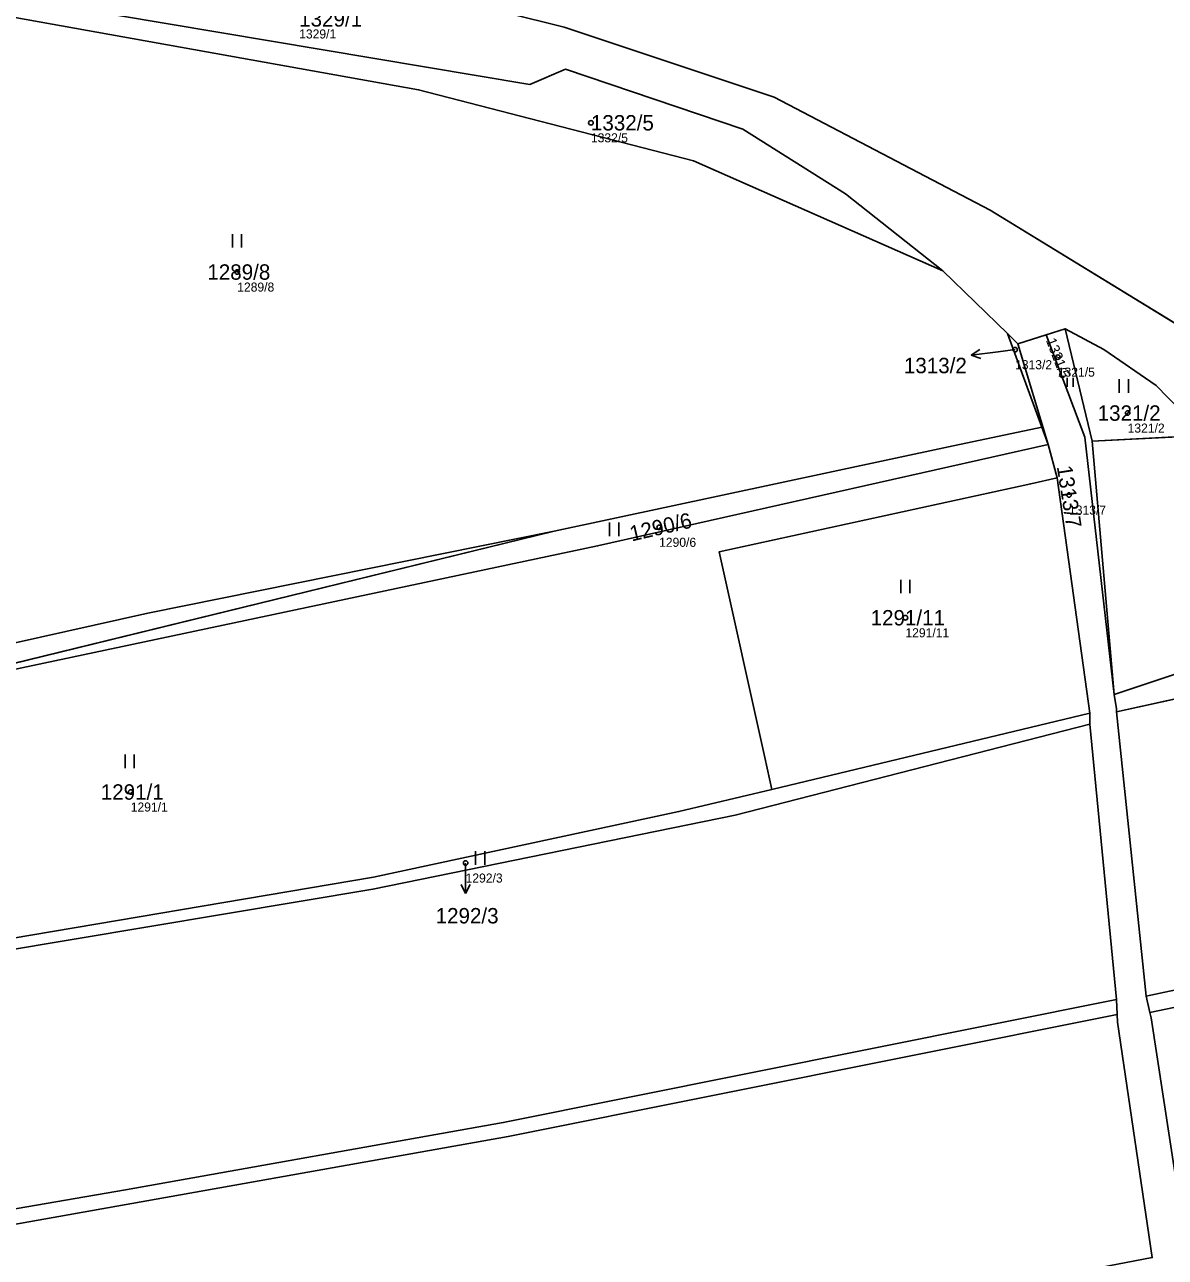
# Model space of a CAD drawing. Extents: x -754731 to -751381, y -1060564 to -1058101.
# Drawn here: x -752849.7 to -752723.7, y -1059284.5 to -1059148.4 of the extents above; entities that cross this region are included whole.
import ezdxf

# ---------------------------------------------------------------- set-up
doc = ezdxf.new("R2010")
doc.units = 0
for name, color, linetype in [('Definiční body', 7, 'Continuous'), ('Hranice parcel', 7, 'Continuous'), ('Parcelní čísla', 7, 'Continuous'), ('Polygon parcely', 7, 'Continuous'), ('Pop  PČ popisy', 7, 'Continuous'), ('Značky kultur', 7, 'Continuous')]:
    doc.layers.add(name, color=color, linetype=linetype)

msp = doc.modelspace()

# ---------------------------------------------------------------- linework, layer by layer
at = {"layer": 'Definiční body'}
for centre in [(-752787.13, -1059159.27), (-752826.19, -1059175.75), (-752740.29, -1059184.32), (-752735.57, -1059185.14), (-752727.86, -1059191.32), (-752734.33, -1059200.37), (-752779.6, -1059203.93), (-752752.4, -1059213.92), (-752837.95, -1059233.16), (-752800.97, -1059241)]:
    msp.add_circle(centre, 0.25, dxfattribs=at)
at = {"layer": 'Hranice parcel'}
for p, q in [((-752717, -1059184.84), (-752743.03, -1059168.9)), ((-752748.28, -1059175.62), (-752741.12, -1059182.55)), ((-752741.12, -1059182.55), (-752737.35, -1059192.88)), ((-752741.12, -1059182.55), (-752739.97, -1059183.67)), ((-752739.97, -1059183.67), (-752736.86, -1059182.68)), ((-752736.86, -1059182.68), (-752734.76, -1059182.02)), ((-752734.76, -1059182.02), (-752731.79, -1059194.42)), ((-752736.65, -1059194.8), (-752739.97, -1059183.67)), ((-752737.35, -1059192.88), (-752736.65, -1059194.8)), ((-752731.79, -1059194.42), (-752719.34, -1059193.78)), ((-752735.65, -1059198.49), (-752736.65, -1059194.8)), ((-752731.79, -1059194.42), (-752729.36, -1059222.39)), ((-752738.55, -1059199.12), (-752735.65, -1059198.49)), ((-752732.05, -1059224.45), (-752735.65, -1059198.49)), ((-752871.03, -1059223.9), (-752791.18, -1059204.35)), ((-752695.95, -1059217.07), (-752729.07, -1059224.29)), ((-752767.16, -1059232.87), (-752732.05, -1059224.45)), ((-752732.02, -1059225.68), (-752732.05, -1059224.45)), ((-752725.82, -1059255.69), (-752729.07, -1059224.29)), ((-752729.1, -1059256.07), (-752732.02, -1059225.68)), ((-752767.16, -1059232.87), (-752767.94, -1059229.35)), ((-752729.01, -1059257.73), (-752729.1, -1059256.07)), ((-752725.4, -1059257.52), (-752725.82, -1059255.69))]:
    msp.add_line(p, q, dxfattribs=at)
for points in [[(-752856.3, -1059114.77), (-752862.02, -1059124.77), (-752860.49, -1059132.57), (-752857.91, -1059136.46), (-752853.25, -1059140.98), (-752839.73, -1059147.35), (-752793.86, -1059155.06), (-752789.95, -1059153.36), (-752770.36, -1059159.96), (-752759, -1059167.13), (-752748.28, -1059175.62)], [(-752766.89, -1059156.44), (-752790.07, -1059148.73), (-752834.96, -1059137.53)], [(-752859.9, -1059138.7), (-752857.34, -1059146.47), (-752806.16, -1059155.63), (-752775.8, -1059163.48), (-752748.28, -1059175.62)], [(-752743.03, -1059168.9), (-752747.82, -1059166.4), (-752766.89, -1059156.44)], [(-752729.36, -1059222.39), (-752732.6, -1059193.97), (-752736.86, -1059182.68)], [(-752734.76, -1059182.02), (-752730.48, -1059184.3), (-752724.72, -1059188.27), (-752719.34, -1059193.78)], [(-752791.18, -1059204.35), (-752747.64, -1059195.04), (-752737.35, -1059192.88)], [(-752736.65, -1059194.8), (-752786.4, -1059205.99), (-752871.03, -1059223.9)], [(-752767.94, -1059229.35), (-752772.95, -1059206.64), (-752738.55, -1059199.12)], [(-752898.95, -1059227.87), (-752875.11, -1059222.12), (-752836.05, -1059213.41), (-752791.18, -1059204.35)], [(-752699.68, -1059213.36), (-752708.01, -1059215.28), (-752729.36, -1059222.39)], [(-752729.07, -1059224.29), (-752729.1, -1059223.96), (-752729.36, -1059222.39)], [(-752732.02, -1059225.68), (-752771.2, -1059235.7), (-752811.2, -1059243.9), (-752852.6, -1059250.8)], [(-752910.46, -1059258.06), (-752855.98, -1059250.16), (-752811.14, -1059242.56), (-752777.41, -1059235.32), (-752767.16, -1059232.87)], [(-752654.03, -1059240.93), (-752658.86, -1059241.85), (-752678.76, -1059246.1), (-752701.17, -1059250.44), (-752725.82, -1059255.69)], [(-752651.76, -1059242.27), (-752707.17, -1059253.7), (-752725.4, -1059257.52)], [(-753108.21, -1059365.67), (-753065.54, -1059347.47), (-753028.9, -1059331.65), (-752993.44, -1059317.11), (-752961.83, -1059305.22), (-752942.49, -1059297.76), (-752916.05, -1059291.42), (-752880.25, -1059284.28), (-752838.53, -1059277.1), (-752796.81, -1059269.66), (-752729.1, -1059256.07)], [(-753105.36, -1059366.28), (-753065.01, -1059348.75), (-753027.73, -1059332.79), (-752991.63, -1059317.89), (-752960.16, -1059306.84), (-752941.56, -1059299.58), (-752915.13, -1059293.14), (-752878.4, -1059285.82), (-752796.28, -1059271.21), (-752729.01, -1059257.73)], [(-752725.14, -1059284.57), (-752728.97, -1059258.56), (-752729.01, -1059257.73)], [(-752721.21, -1059284.51), (-752725.27, -1059258.09), (-752725.4, -1059257.52)]]:
    msp.add_lwpolyline(points, dxfattribs=at)
at = {"layer": 'Polygon parcely'}
for points in [[(-752596.36, -1059152.68), (-752586.8, -1059150.07), (-752609.07, -1059066.28), (-752657.76, -1059080.47), (-752710.63, -1059084.79), (-752759.29, -1059099.8), (-752781, -1059106.66), (-752829.18, -1059128.33), (-752834.09, -1059136.15), (-752834.96, -1059137.53), (-752790.07, -1059148.73), (-752766.89, -1059156.44), (-752747.82, -1059166.4), (-752743.03, -1059168.9), (-752717, -1059184.84), (-752702.32, -1059180.27), (-752596.64, -1059152.76)], [(-752858.94, -1059115.58), (-752864.87, -1059123.61), (-752864.5, -1059124.72), (-752859.9, -1059138.7), (-752857.34, -1059146.47), (-752806.16, -1059155.63), (-752775.8, -1059163.48), (-752748.28, -1059175.62), (-752759, -1059167.13), (-752770.36, -1059159.96), (-752789.95, -1059153.36), (-752793.86, -1059155.06), (-752839.73, -1059147.35), (-752853.25, -1059140.98), (-752857.91, -1059136.46), (-752860.49, -1059132.57), (-752862.02, -1059124.77), (-752856.3, -1059114.77)], [(-752747.64, -1059195.04), (-752737.35, -1059192.88), (-752741.12, -1059182.55), (-752748.28, -1059175.62), (-752775.8, -1059163.48), (-752806.16, -1059155.63), (-752857.34, -1059146.47), (-752859.9, -1059138.7), (-752861.05, -1059137.28), (-752864.73, -1059129.79), (-752873.34, -1059133.47), (-752876.53, -1059137.26), (-752881.58, -1059153.52), (-752877.59, -1059177.76), (-752883.24, -1059193.32), (-752886.61, -1059207.92), (-752894.09, -1059222.15), (-752898.95, -1059227.87), (-752875.11, -1059222.12), (-752836.05, -1059213.41), (-752791.18, -1059204.35)], [(-752736.65, -1059194.8), (-752739.97, -1059183.67), (-752741.12, -1059182.55), (-752737.35, -1059192.88)], [(-752736.86, -1059182.68), (-752732.6, -1059193.97), (-752729.36, -1059222.39), (-752731.79, -1059194.42), (-752734.76, -1059182.02)], [(-752731.79, -1059194.42), (-752719.34, -1059193.78), (-752724.72, -1059188.27), (-752730.48, -1059184.3), (-752734.76, -1059182.02)], [(-752736.65, -1059194.8), (-752737.35, -1059192.88), (-752747.64, -1059195.04), (-752791.18, -1059204.35), (-752871.03, -1059223.9), (-752786.4, -1059205.99)], [(-752731.79, -1059194.42), (-752729.36, -1059222.39), (-752708.01, -1059215.28), (-752699.68, -1059213.36), (-752719.34, -1059193.78)], [(-752904.39, -1059233.62), (-752913.87, -1059247.3), (-752924.46, -1059254.17), (-752926.8, -1059262.41), (-752910.46, -1059258.06), (-752855.98, -1059250.16), (-752811.14, -1059242.56), (-752777.41, -1059235.32), (-752767.16, -1059232.87), (-752767.94, -1059229.35), (-752772.95, -1059206.64), (-752738.55, -1059199.12), (-752735.65, -1059198.49), (-752736.65, -1059194.8), (-752786.4, -1059205.99), (-752871.03, -1059223.9), (-752902.19, -1059231.68)], [(-752732.05, -1059224.45), (-752735.65, -1059198.49), (-752738.55, -1059199.12), (-752772.95, -1059206.64), (-752767.94, -1059229.35), (-752767.16, -1059232.87)], [(-752791.18, -1059204.35), (-752836.05, -1059213.41), (-752875.11, -1059222.12), (-752898.95, -1059227.87), (-752871.03, -1059223.9)], [(-752708.01, -1059215.28), (-752729.36, -1059222.39), (-752729.1, -1059223.96), (-752729.07, -1059224.29), (-752695.95, -1059217.07), (-752699.68, -1059213.36)], [(-752687.1, -1059223.4), (-752695.95, -1059217.07), (-752729.07, -1059224.29), (-752725.82, -1059255.69), (-752701.17, -1059250.44), (-752678.76, -1059246.1), (-752658.86, -1059241.85), (-752654.03, -1059240.93), (-752661.44, -1059236.55)], [(-752732.02, -1059225.68), (-752732.05, -1059224.45), (-752767.16, -1059232.87), (-752777.41, -1059235.32), (-752811.14, -1059242.56), (-752855.98, -1059250.16), (-752910.46, -1059258.06), (-752852.6, -1059250.8), (-752811.2, -1059243.9), (-752771.2, -1059235.7)], [(-752658.86, -1059241.85), (-752678.76, -1059246.1), (-752701.17, -1059250.44), (-752725.82, -1059255.69), (-752725.4, -1059257.52), (-752707.17, -1059253.7), (-752651.76, -1059242.27), (-752654.03, -1059240.93)], [(-752725.4, -1059257.52), (-752725.27, -1059258.09), (-752721.21, -1059284.51), (-752703.42, -1059282.46), (-752676.26, -1059278.87), (-752655.05, -1059275.81), (-752635.16, -1059272.08), (-752616.94, -1059268.09), (-752606.36, -1059265.05), (-752606.6, -1059264.93), (-752630.5, -1059254.85), (-752651.76, -1059242.27), (-752707.17, -1059253.7)], [(-752729.01, -1059257.73), (-752729.1, -1059256.07), (-752796.81, -1059269.66), (-752838.53, -1059277.1), (-752880.25, -1059284.28), (-752916.05, -1059291.42), (-752942.49, -1059297.76), (-752961.83, -1059305.22), (-752993.44, -1059317.11), (-753028.9, -1059331.65), (-753065.54, -1059347.47), (-753108.21, -1059365.67), (-753105.36, -1059366.28), (-753065.01, -1059348.75), (-753027.73, -1059332.79), (-752991.63, -1059317.89), (-752960.16, -1059306.84), (-752941.56, -1059299.58), (-752915.13, -1059293.14), (-752878.4, -1059285.82), (-752796.28, -1059271.21)], [(-752958.16, -1059338.9), (-752931.6, -1059329.85), (-752912.79, -1059324.36), (-752890.65, -1059318.37), (-752845.72, -1059308.21), (-752785.41, -1059296.15), (-752725.14, -1059284.57), (-752728.97, -1059258.56), (-752729.01, -1059257.73), (-752796.28, -1059271.21), (-752878.4, -1059285.82), (-752915.13, -1059293.14), (-752941.56, -1059299.58), (-752960.16, -1059306.84), (-752991.63, -1059317.89), (-753027.73, -1059332.79), (-753065.01, -1059348.75), (-753105.36, -1059366.28), (-753057.7, -1059376.44), (-753055.42, -1059376.75), (-753024.3, -1059363.5), (-752988.22, -1059349.79)]]:
    msp.add_lwpolyline(points, close=True, dxfattribs=at)
for points in [[(-752839.73, -1059147.35), (-752793.86, -1059155.06), (-752789.95, -1059153.36), (-752770.36, -1059159.96), (-752759, -1059167.13), (-752748.28, -1059175.62), (-752741.12, -1059182.55), (-752739.97, -1059183.67), (-752736.86, -1059182.68), (-752734.76, -1059182.02), (-752730.48, -1059184.3), (-752724.72, -1059188.27), (-752719.34, -1059193.78), (-752717.6, -1059193.48), (-752713.77, -1059192.83), (-752711.33, -1059192.39), (-752700.34, -1059188.97), (-752702.32, -1059180.27), (-752717, -1059184.84), (-752743.03, -1059168.9), (-752747.82, -1059166.4), (-752766.89, -1059156.44), (-752790.07, -1059148.73), (-752834.96, -1059137.53)], [(-752721.21, -1059284.51), (-752725.27, -1059258.09), (-752725.4, -1059257.52), (-752725.82, -1059255.69), (-752729.07, -1059224.29), (-752729.1, -1059223.96), (-752729.36, -1059222.39), (-752732.6, -1059193.97), (-752736.86, -1059182.68), (-752739.97, -1059183.67), (-752736.65, -1059194.8), (-752735.65, -1059198.49), (-752732.05, -1059224.45), (-752732.02, -1059225.68), (-752729.1, -1059256.07), (-752729.01, -1059257.73), (-752728.97, -1059258.56), (-752725.14, -1059284.57)], [(-753028.9, -1059331.65), (-752993.44, -1059317.11), (-752961.83, -1059305.22), (-752942.49, -1059297.76), (-752916.05, -1059291.42), (-752880.25, -1059284.28), (-752838.53, -1059277.1), (-752796.81, -1059269.66), (-752729.1, -1059256.07), (-752732.02, -1059225.68), (-752771.2, -1059235.7), (-752811.2, -1059243.9), (-752852.6, -1059250.8), (-752892.02, -1059257.88), (-752910.15, -1059260.11), (-752927.7, -1059264.2), (-752943.71, -1059268.21), (-752967.54, -1059276.11), (-753004.17, -1059287.98), (-753042.62, -1059298.94)]]:
    msp.add_lwpolyline(points, dxfattribs=at)
at = {"layer": 'Pop  PČ popisy'}
for p, q in [((-752745.12, -1059184.92), (-752744.19, -1059184.3)), ((-752742.14, -1059184.55), (-752745.12, -1059184.92)), ((-752745.12, -1059184.92), (-752744.06, -1059185.29)), ((-752740.29, -1059184.32), (-752742.14, -1059184.55)), ((-752800.97, -1059241), (-752800.97, -1059241.37)), ((-752800.97, -1059241.37), (-752800.97, -1059244.37)), ((-752800.97, -1059244.37), (-752801.47, -1059243.37)), ((-752800.97, -1059244.37), (-752800.47, -1059243.37))]:
    msp.add_line(p, q, dxfattribs=at)
at = {"layer": 'Značky kultur'}
for p, q in [((-752826.7, -1059173.05), (-752826.7, -1059171.55)), ((-752825.7, -1059173.05), (-752825.7, -1059171.55)), ((-752734.54, -1059188.44), (-752734.54, -1059187.44)), ((-752733.87, -1059188.44), (-752733.87, -1059187.44)), ((-752728.78, -1059189.09), (-752728.78, -1059187.59)), ((-752727.78, -1059189.09), (-752727.78, -1059187.59)), ((-752785.06, -1059204.9), (-752785.06, -1059203.4)), ((-752784.06, -1059204.9), (-752784.06, -1059203.4)), ((-752752.91, -1059211.22), (-752752.91, -1059209.72)), ((-752751.91, -1059211.22), (-752751.91, -1059209.72)), ((-752838.58, -1059230.53), (-752838.58, -1059229.03)), ((-752837.58, -1059230.53), (-752837.58, -1059229.03)), ((-752799.86, -1059241.2), (-752799.86, -1059239.7)), ((-752798.86, -1059241.2), (-752798.86, -1059239.7))]:
    msp.add_line(p, q, dxfattribs=at)

# ---------------------------------------------------------------- texts
at = {"layer": 'Definiční body'}
for s, p in [('1329/1', (-752819.35, -1059149.96)), ('1332/5', (-752787.13, -1059161.43)), ('1289/8', (-752826.19, -1059177.91)), ('1313/2', (-752740.29, -1059186.48)), ('1321/5', (-752735.57, -1059187.3)), ('1321/2', (-752727.86, -1059193.48)), ('1313/7', (-752734.33, -1059202.53)), ('1290/6', (-752779.6, -1059206.09)), ('1291/11', (-752752.4, -1059216.08)), ('1291/1', (-752837.95, -1059235.32)), ('1292/3', (-752800.97, -1059243.16))]:
    msp.add_text(s, height=1, dxfattribs=at).set_placement(p)
at = {"layer": 'Parcelní čísla'}
for s, p in [('1329/1', (-752819.35, -1059148.65)), ('1332/5', (-752787.13, -1059160.12)), ('1289/8', (-752829.49, -1059176.6)), ('1313/2', (-752752.57, -1059186.92)), ('1321/2', (-752731.17, -1059192.17)), ('1291/11', (-752756.24, -1059214.77)), ('1291/1', (-752841.26, -1059234.01)), ('1292/3', (-752804.28, -1059247.67))]:
    msp.add_text(s, height=1.7, dxfattribs=at).set_placement(p)
for s, height, rotation, p in [('1321/5', 1.139, 291, (-752736.9, -1059183.28)), ('1313/7', 1.7, 279, (-752735.69, -1059197.24)), ('1290/6', 1.7, 13, (-752782.63, -1059205.5))]:
    msp.add_text(s, height=height, rotation=rotation, dxfattribs=at).set_placement(p)

doc.saveas('drawing.dxf')
